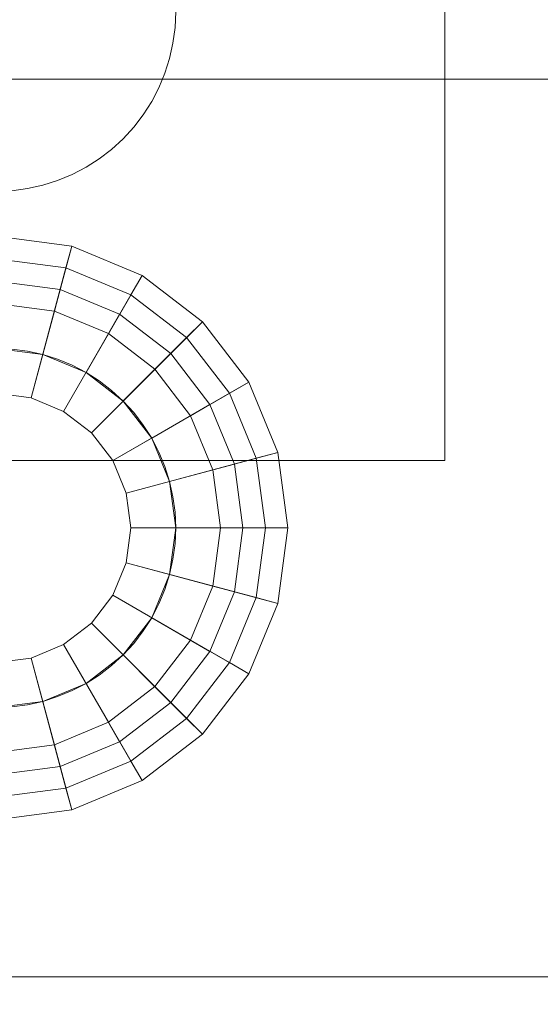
# Model space of a CAD drawing. Header units: inches. Extents: x -412 to -304, y -62 to 18.
# Tile 446 of 656: x -359.765 to -359.308, y -12.22 to -11.357. Entities that reach past the tile are written whole.
import ezdxf

# ---------------------------------------------------------------- set-up
doc = ezdxf.new("R2010")
doc.units = ezdxf.units.IN
doc.header["$LTSCALE"] = 32
doc.header["$MEASUREMENT"] = 0
doc.linetypes.add('Dash Style-1', pattern=[0.083328, 0.041656, -0.041672])
for name, color, linetype, lineweight in [('Black', 7, 'Continuous', 18), ('DashLineFill', 7, 'Dash Style-1', 13), ('Drawing', 7, 'Continuous', 18), ('Metal_HtAdjMech', 7, 'Continuous', 18), ('None', 7, 'Continuous', 18), ('SolidLine', 7, 'Continuous', 15), ('Wood_1-H', 7, 'Continuous', 13)]:
    doc.layers.add(name, color=color, linetype=linetype, lineweight=lineweight)

# ---------------------------------------------------------------- blocks, each defined once
blk = doc.blocks.new('Group-20')
at = {"layer": 'Black'}
for points in [[(-34.54794, 16.53613, 28.9791), (34.54794, 16.53613, 28.9791), (34.54794, -16.53613, 28.9791), (-34.54794, -16.53613, 28.9791)], [(-34.54794, 16.53613, 27.70079), (34.54794, 16.53613, 27.70079), (34.54794, -16.53613, 27.70079), (-34.54794, -16.53613, 27.70079)]]:
    blk.add_3dface(points, dxfattribs=at)
at = {"layer": 'Wood_1-H'}
for points in [[(-35.96494, 17.95313, 28.99879), (35.96494, 17.95313, 28.99879), (35.96494, -17.95313, 28.99879), (-35.96494, -17.95313, 28.99879)], [(-35.96494, 17.95313, 28.9791), (35.96494, 17.95313, 28.9791), (35.96494, -17.95313, 28.9791), (-35.96494, -17.95313, 28.9791)]]:
    blk.add_3dface(points, dxfattribs=at)
blk = doc.blocks.new('MpHtAdjTrough-1095 (3D)')
at = {"layer": 'Black'}
for points in [[(-17.3622, -4.05467, -1.5537), (17.3622, -4.05467, -1.5537), (17.3622, 2.5995, -3.97562), (-17.3622, 2.5995, -3.97562)], [(-17.3622, 2.59168, -4.03646), (17.3622, 2.59168, -4.03646), (17.3622, -4.07513, -1.60994), (-17.3622, -4.07513, -1.60994)]]:
    blk.add_3dface(points, dxfattribs=at)
blk = doc.blocks.new('TEK04-FrameA (3D)')
at = {"layer": 'Black'}
for points in [[(9.31102, 1.14173, 11.61417), (9.24479, 1.13301, 11.61417), (9.27026, 1.03794, 11.61417), (9.31102, 1.04331, 11.61417)], [(9.31102, 1.14173, 11.67323), (9.24479, 1.13301, 11.67323), (9.24479, 1.13301, 11.61417), (9.31102, 1.14173, 11.61417)], [(9.31102, 1.12205, 11.69291), (9.24989, 1.114, 11.69291), (9.24479, 1.13301, 11.67323), (9.31102, 1.14173, 11.67323)], [(9.37726, 1.13301, 11.61417), (9.31102, 1.14173, 11.61417), (9.31102, 1.04331, 11.61417), (9.35178, 1.03794, 11.61417)], [(9.37726, 1.13301, 11.67323), (9.31102, 1.14173, 11.67323), (9.31102, 1.14173, 11.61417), (9.37726, 1.13301, 11.61417)], [(9.37216, 1.114, 11.69291), (9.31102, 1.12205, 11.69291), (9.31102, 1.14173, 11.67323), (9.37726, 1.13301, 11.67323)], [(9.24479, 1.13301, 11.61417), (9.18307, 1.10745, 11.61417), (9.23228, 1.02221, 11.61417), (9.27026, 1.03794, 11.61417)], [(9.24479, 1.13301, 11.67323), (9.18307, 1.10745, 11.67323), (9.18307, 1.10745, 11.61417), (9.24479, 1.13301, 11.61417)], [(9.24989, 1.114, 11.69291), (9.19291, 1.0904, 11.69291), (9.18307, 1.10745, 11.67323), (9.24479, 1.13301, 11.67323)], [(9.43898, 1.10745, 11.61417), (9.37726, 1.13301, 11.61417), (9.35178, 1.03794, 11.61417), (9.38976, 1.02221, 11.61417)], [(9.42913, 1.0904, 11.69291), (9.37216, 1.114, 11.69291), (9.37726, 1.13301, 11.67323), (9.43898, 1.10745, 11.67323)], [(9.43898, 1.10745, 11.67323), (9.37726, 1.13301, 11.67323), (9.37726, 1.13301, 11.61417), (9.43898, 1.10745, 11.61417)], [(9.31102, 1.00394, 11.69291), (9.28045, 0.99991, 11.69291), (9.24989, 1.114, 11.69291), (9.31102, 1.12205, 11.69291)], [(9.34159, 0.99991, 11.69291), (9.31102, 1.00394, 11.69291), (9.31102, 1.12205, 11.69291), (9.37216, 1.114, 11.69291)], [(9.18307, 1.10745, 11.61417), (9.13007, 1.06678, 11.61417), (9.19967, 0.99718, 11.61417), (9.23228, 1.02221, 11.61417)], [(9.18307, 1.10745, 11.67323), (9.13007, 1.06678, 11.67323), (9.13007, 1.06678, 11.61417), (9.18307, 1.10745, 11.61417)], [(9.19291, 1.0904, 11.69291), (9.14399, 1.05286, 11.69291), (9.13007, 1.06678, 11.67323), (9.18307, 1.10745, 11.67323)], [(9.28045, 0.99991, 11.69291), (9.25197, 0.98811, 11.69291), (9.19291, 1.0904, 11.69291), (9.24989, 1.114, 11.69291)], [(9.37008, 0.98811, 11.69291), (9.34159, 0.99991, 11.69291), (9.37216, 1.114, 11.69291), (9.42913, 1.0904, 11.69291)], [(9.49198, 1.06678, 11.61417), (9.43898, 1.10745, 11.61417), (9.38976, 1.02221, 11.61417), (9.42238, 0.99718, 11.61417)], [(9.47806, 1.05286, 11.69291), (9.42913, 1.0904, 11.69291), (9.43898, 1.10745, 11.67323), (9.49198, 1.06678, 11.67323)], [(9.49198, 1.06678, 11.67323), (9.43898, 1.10745, 11.67323), (9.43898, 1.10745, 11.61417), (9.49198, 1.06678, 11.61417)], [(9.31102, 1.10236, 11.47638), (9.25498, 1.09498, 11.47638), (9.26007, 1.07597, 11.45669), (9.31102, 1.08268, 11.45669)], [(9.31102, 1.10236, 11.53543), (9.25498, 1.09498, 11.53543), (9.25498, 1.09498, 11.47638), (9.31102, 1.10236, 11.47638)], [(9.31102, 1.04331, 11.53543), (9.27026, 1.03794, 11.53543), (9.25498, 1.09498, 11.53543), (9.31102, 1.10236, 11.53543)], [(9.36707, 1.09498, 11.47638), (9.31102, 1.10236, 11.47638), (9.31102, 1.08268, 11.45669), (9.36197, 1.07597, 11.45669)], [(9.36707, 1.09498, 11.53543), (9.31102, 1.10236, 11.53543), (9.31102, 1.10236, 11.47638), (9.36707, 1.09498, 11.47638)], [(9.35178, 1.03794, 11.53543), (9.31102, 1.04331, 11.53543), (9.31102, 1.10236, 11.53543), (9.36707, 1.09498, 11.53543)], [(9.25197, 0.98811, 11.69291), (9.22751, 0.96934, 11.69291), (9.14399, 1.05286, 11.69291), (9.19291, 1.0904, 11.69291)], [(9.25498, 1.09498, 11.47638), (9.20276, 1.07335, 11.47638), (9.2126, 1.0563, 11.45669), (9.26007, 1.07597, 11.45669)], [(9.25498, 1.09498, 11.53543), (9.20276, 1.07335, 11.53543), (9.20276, 1.07335, 11.47638), (9.25498, 1.09498, 11.47638)], [(9.27026, 1.03794, 11.53543), (9.23228, 1.02221, 11.53543), (9.20276, 1.07335, 11.53543), (9.25498, 1.09498, 11.53543)], [(9.38976, 1.02221, 11.53543), (9.35178, 1.03794, 11.53543), (9.36707, 1.09498, 11.53543), (9.41929, 1.07335, 11.53543)], [(9.41929, 1.07335, 11.47638), (9.36707, 1.09498, 11.47638), (9.36197, 1.07597, 11.45669), (9.40945, 1.0563, 11.45669)], [(9.41929, 1.07335, 11.53543), (9.36707, 1.09498, 11.53543), (9.36707, 1.09498, 11.47638), (9.41929, 1.07335, 11.47638)], [(9.39454, 0.96934, 11.69291), (9.37008, 0.98811, 11.69291), (9.42913, 1.0904, 11.69291), (9.47806, 1.05286, 11.69291)], [(9.31102, 1.08268, 11.45669), (9.26007, 1.07597, 11.45669), (9.28045, 0.99991, 11.45669), (9.31102, 1.00394, 11.45669)], [(9.36197, 1.07597, 11.45669), (9.31102, 1.08268, 11.45669), (9.31102, 1.00394, 11.45669), (9.34159, 0.99991, 11.45669)], [(9.20276, 1.07335, 11.47638), (9.15791, 1.03894, 11.47638), (9.17183, 1.02502, 11.45669), (9.2126, 1.0563, 11.45669)], [(9.20276, 1.07335, 11.53543), (9.15791, 1.03894, 11.53543), (9.15791, 1.03894, 11.47638), (9.20276, 1.07335, 11.47638)], [(9.23228, 1.02221, 11.53543), (9.19967, 0.99718, 11.53543), (9.15791, 1.03894, 11.53543), (9.20276, 1.07335, 11.53543)], [(9.26007, 1.07597, 11.45669), (9.2126, 1.0563, 11.45669), (9.25197, 0.98811, 11.45669), (9.28045, 0.99991, 11.45669)], [(9.40945, 1.0563, 11.45669), (9.36197, 1.07597, 11.45669), (9.34159, 0.99991, 11.45669), (9.37008, 0.98811, 11.45669)], [(9.42238, 0.99718, 11.53543), (9.38976, 1.02221, 11.53543), (9.41929, 1.07335, 11.53543), (9.46414, 1.03894, 11.53543)], [(9.46414, 1.03894, 11.47638), (9.41929, 1.07335, 11.47638), (9.40945, 1.0563, 11.45669), (9.45022, 1.02502, 11.45669)], [(9.46414, 1.03894, 11.53543), (9.41929, 1.07335, 11.53543), (9.41929, 1.07335, 11.47638), (9.46414, 1.03894, 11.47638)], [(9.13007, 1.06678, 11.61417), (9.0894, 1.01378, 11.61417), (9.17464, 0.96457, 11.61417), (9.19967, 0.99718, 11.61417)], [(9.13007, 1.06678, 11.67323), (9.0894, 1.01378, 11.67323), (9.0894, 1.01378, 11.61417), (9.13007, 1.06678, 11.61417)], [(9.14399, 1.05286, 11.69291), (9.10645, 1.00394, 11.69291), (9.0894, 1.01378, 11.67323), (9.13007, 1.06678, 11.67323)], [(9.53264, 1.01378, 11.61417), (9.49198, 1.06678, 11.61417), (9.42238, 0.99718, 11.61417), (9.44741, 0.96457, 11.61417)], [(9.5156, 1.00394, 11.69291), (9.47806, 1.05286, 11.69291), (9.49198, 1.06678, 11.67323), (9.53264, 1.01378, 11.67323)], [(9.53264, 1.01378, 11.67323), (9.49198, 1.06678, 11.67323), (9.49198, 1.06678, 11.61417), (9.53264, 1.01378, 11.61417)], [(9.2126, 1.0563, 11.45669), (9.17183, 1.02502, 11.45669), (9.22751, 0.96934, 11.45669), (9.25197, 0.98811, 11.45669)], [(9.45022, 1.02502, 11.45669), (9.40945, 1.0563, 11.45669), (9.37008, 0.98811, 11.45669), (9.39454, 0.96934, 11.45669)], [(9.22751, 0.96934, 11.69291), (9.20874, 0.94488, 11.69291), (9.10645, 1.00394, 11.69291), (9.14399, 1.05286, 11.69291)], [(9.41331, 0.94488, 11.69291), (9.39454, 0.96934, 11.69291), (9.47806, 1.05286, 11.69291), (9.5156, 1.00394, 11.69291)], [(9.15791, 1.03894, 11.47638), (9.1235, 0.99409, 11.47638), (9.14055, 0.98425, 11.45669), (9.17183, 1.02502, 11.45669)], [(9.15791, 1.03894, 11.53543), (9.1235, 0.99409, 11.53543), (9.1235, 0.99409, 11.47638), (9.15791, 1.03894, 11.47638)], [(9.19967, 0.99718, 11.53543), (9.17464, 0.96457, 11.53543), (9.1235, 0.99409, 11.53543), (9.15791, 1.03894, 11.53543)], [(9.27026, 1.03794, 11.61417), (9.23228, 1.02221, 11.61417), (9.23228, 1.02221, 11.53543), (9.27026, 1.03794, 11.53543)], [(9.31102, 1.04331, 11.61417), (9.27026, 1.03794, 11.61417), (9.27026, 1.03794, 11.53543), (9.31102, 1.04331, 11.53543)], [(9.35178, 1.03794, 11.61417), (9.31102, 1.04331, 11.61417), (9.31102, 1.04331, 11.53543), (9.35178, 1.03794, 11.53543)], [(9.38976, 1.02221, 11.61417), (9.35178, 1.03794, 11.61417), (9.35178, 1.03794, 11.53543), (9.38976, 1.02221, 11.53543)], [(9.44741, 0.96457, 11.53543), (9.42238, 0.99718, 11.53543), (9.46414, 1.03894, 11.53543), (9.49855, 0.99409, 11.53543)], [(9.49855, 0.99409, 11.47638), (9.46414, 1.03894, 11.47638), (9.45022, 1.02502, 11.45669), (9.4815, 0.98425, 11.45669)], [(9.49855, 0.99409, 11.53543), (9.46414, 1.03894, 11.53543), (9.46414, 1.03894, 11.47638), (9.49855, 0.99409, 11.47638)], [(9.17183, 1.02502, 11.45669), (9.14055, 0.98425, 11.45669), (9.20874, 0.94488, 11.45669), (9.22751, 0.96934, 11.45669)], [(9.23228, 1.02221, 11.61417), (9.19967, 0.99718, 11.61417), (9.19967, 0.99718, 11.53543), (9.23228, 1.02221, 11.53543)], [(9.42238, 0.99718, 11.61417), (9.38976, 1.02221, 11.61417), (9.38976, 1.02221, 11.53543), (9.42238, 0.99718, 11.53543)], [(9.4815, 0.98425, 11.45669), (9.45022, 1.02502, 11.45669), (9.39454, 0.96934, 11.45669), (9.41331, 0.94488, 11.45669)], [(9.0894, 1.01378, 11.61417), (9.06384, 0.95206, 11.61417), (9.15891, 0.92659, 11.61417), (9.17464, 0.96457, 11.61417)], [(9.0894, 1.01378, 11.67323), (9.06384, 0.95206, 11.67323), (9.06384, 0.95206, 11.61417), (9.0894, 1.01378, 11.61417)], [(9.10645, 1.00394, 11.69291), (9.08285, 0.94697, 11.69291), (9.06384, 0.95206, 11.67323), (9.0894, 1.01378, 11.67323)], [(9.55821, 0.95206, 11.61417), (9.53264, 1.01378, 11.61417), (9.44741, 0.96457, 11.61417), (9.46314, 0.92659, 11.61417)], [(9.5392, 0.94697, 11.69291), (9.5156, 1.00394, 11.69291), (9.53264, 1.01378, 11.67323), (9.55821, 0.95206, 11.67323)], [(9.55821, 0.95206, 11.67323), (9.53264, 1.01378, 11.67323), (9.53264, 1.01378, 11.61417), (9.55821, 0.95206, 11.61417)], [(9.20874, 0.94488, 11.69291), (9.19694, 0.9164, 11.69291), (9.08285, 0.94697, 11.69291), (9.10645, 1.00394, 11.69291)], [(9.31102, 1.00394, 11.45669), (9.28045, 0.99991, 11.45669), (9.28045, 0.99991, 11.69291), (9.31102, 1.00394, 11.69291)], [(9.34159, 0.99991, 11.45669), (9.31102, 1.00394, 11.45669), (9.31102, 1.00394, 11.69291), (9.34159, 0.99991, 11.69291)], [(9.42511, 0.9164, 11.69291), (9.41331, 0.94488, 11.69291), (9.5156, 1.00394, 11.69291), (9.5392, 0.94697, 11.69291)], [(9.1235, 0.99409, 11.47638), (9.10187, 0.94187, 11.47638), (9.12088, 0.93678, 11.45669), (9.14055, 0.98425, 11.45669)], [(9.1235, 0.99409, 11.53543), (9.10187, 0.94187, 11.53543), (9.10187, 0.94187, 11.47638), (9.1235, 0.99409, 11.47638)], [(9.17464, 0.96457, 11.53543), (9.15891, 0.92659, 11.53543), (9.10187, 0.94187, 11.53543), (9.1235, 0.99409, 11.53543)], [(9.19967, 0.99718, 11.61417), (9.17464, 0.96457, 11.61417), (9.17464, 0.96457, 11.53543), (9.19967, 0.99718, 11.53543)], [(9.28045, 0.99991, 11.45669), (9.25197, 0.98811, 11.45669), (9.25197, 0.98811, 11.69291), (9.28045, 0.99991, 11.69291)], [(9.37008, 0.98811, 11.45669), (9.34159, 0.99991, 11.45669), (9.34159, 0.99991, 11.69291), (9.37008, 0.98811, 11.69291)], [(9.44741, 0.96457, 11.61417), (9.42238, 0.99718, 11.61417), (9.42238, 0.99718, 11.53543), (9.44741, 0.96457, 11.53543)], [(9.46314, 0.92659, 11.53543), (9.44741, 0.96457, 11.53543), (9.49855, 0.99409, 11.53543), (9.52018, 0.94187, 11.53543)], [(9.52018, 0.94187, 11.47638), (9.49855, 0.99409, 11.47638), (9.4815, 0.98425, 11.45669), (9.50117, 0.93678, 11.45669)], [(9.52018, 0.94187, 11.53543), (9.49855, 0.99409, 11.53543), (9.49855, 0.99409, 11.47638), (9.52018, 0.94187, 11.47638)], [(9.25197, 0.98811, 11.45669), (9.22751, 0.96934, 11.45669), (9.22751, 0.96934, 11.69291), (9.25197, 0.98811, 11.69291)], [(9.39454, 0.96934, 11.45669), (9.37008, 0.98811, 11.45669), (9.37008, 0.98811, 11.69291), (9.39454, 0.96934, 11.69291)], [(9.14055, 0.98425, 11.45669), (9.12088, 0.93678, 11.45669), (9.19694, 0.9164, 11.45669), (9.20874, 0.94488, 11.45669)], [(9.50117, 0.93678, 11.45669), (9.4815, 0.98425, 11.45669), (9.41331, 0.94488, 11.45669), (9.42511, 0.9164, 11.45669)], [(9.22751, 0.96934, 11.45669), (9.20874, 0.94488, 11.45669), (9.20874, 0.94488, 11.69291), (9.22751, 0.96934, 11.69291)], [(9.41331, 0.94488, 11.45669), (9.39454, 0.96934, 11.45669), (9.39454, 0.96934, 11.69291), (9.41331, 0.94488, 11.69291)], [(9.17464, 0.96457, 11.61417), (9.15891, 0.92659, 11.61417), (9.15891, 0.92659, 11.53543), (9.17464, 0.96457, 11.53543)], [(9.46314, 0.92659, 11.61417), (9.44741, 0.96457, 11.61417), (9.44741, 0.96457, 11.53543), (9.46314, 0.92659, 11.53543)], [(9.06384, 0.95206, 11.61417), (9.05512, 0.88583, 11.61417), (9.15354, 0.88583, 11.61417), (9.15891, 0.92659, 11.61417)], [(9.06384, 0.95206, 11.67323), (9.05512, 0.88583, 11.67323), (9.05512, 0.88583, 11.61417), (9.06384, 0.95206, 11.61417)], [(9.08285, 0.94697, 11.69291), (9.0748, 0.88583, 11.69291), (9.05512, 0.88583, 11.67323), (9.06384, 0.95206, 11.67323)], [(9.56693, 0.88583, 11.61417), (9.55821, 0.95206, 11.61417), (9.46314, 0.92659, 11.61417), (9.4685, 0.88583, 11.61417)], [(9.54724, 0.88583, 11.69291), (9.5392, 0.94697, 11.69291), (9.55821, 0.95206, 11.67323), (9.56693, 0.88583, 11.67323)], [(9.56693, 0.88583, 11.67323), (9.55821, 0.95206, 11.67323), (9.55821, 0.95206, 11.61417), (9.56693, 0.88583, 11.61417)], [(9.19694, 0.9164, 11.69291), (9.19291, 0.88583, 11.69291), (9.0748, 0.88583, 11.69291), (9.08285, 0.94697, 11.69291)], [(9.10187, 0.94187, 11.47638), (9.09449, 0.88583, 11.47638), (9.11417, 0.88583, 11.45669), (9.12088, 0.93678, 11.45669)], [(9.10187, 0.94187, 11.53543), (9.09449, 0.88583, 11.53543), (9.09449, 0.88583, 11.47638), (9.10187, 0.94187, 11.47638)], [(9.15891, 0.92659, 11.53543), (9.15354, 0.88583, 11.53543), (9.09449, 0.88583, 11.53543), (9.10187, 0.94187, 11.53543)], [(9.20874, 0.94488, 11.45669), (9.19694, 0.9164, 11.45669), (9.19694, 0.9164, 11.69291), (9.20874, 0.94488, 11.69291)], [(9.42511, 0.9164, 11.45669), (9.41331, 0.94488, 11.45669), (9.41331, 0.94488, 11.69291), (9.42511, 0.9164, 11.69291)], [(9.42913, 0.88583, 11.69291), (9.42511, 0.9164, 11.69291), (9.5392, 0.94697, 11.69291), (9.54724, 0.88583, 11.69291)], [(9.4685, 0.88583, 11.53543), (9.46314, 0.92659, 11.53543), (9.52018, 0.94187, 11.53543), (9.52756, 0.88583, 11.53543)], [(9.52756, 0.88583, 11.47638), (9.52018, 0.94187, 11.47638), (9.50117, 0.93678, 11.45669), (9.50787, 0.88583, 11.45669)], [(9.52756, 0.88583, 11.53543), (9.52018, 0.94187, 11.53543), (9.52018, 0.94187, 11.47638), (9.52756, 0.88583, 11.47638)], [(9.12088, 0.93678, 11.45669), (9.11417, 0.88583, 11.45669), (9.19291, 0.88583, 11.45669), (9.19694, 0.9164, 11.45669)], [(9.50787, 0.88583, 11.45669), (9.50117, 0.93678, 11.45669), (9.42511, 0.9164, 11.45669), (9.42913, 0.88583, 11.45669)], [(9.15891, 0.92659, 11.61417), (9.15354, 0.88583, 11.61417), (9.15354, 0.88583, 11.53543), (9.15891, 0.92659, 11.53543)], [(9.4685, 0.88583, 11.61417), (9.46314, 0.92659, 11.61417), (9.46314, 0.92659, 11.53543), (9.4685, 0.88583, 11.53543)], [(9.19694, 0.9164, 11.45669), (9.19291, 0.88583, 11.45669), (9.19291, 0.88583, 11.69291), (9.19694, 0.9164, 11.69291)], [(9.42913, 0.88583, 11.45669), (9.42511, 0.9164, 11.45669), (9.42511, 0.9164, 11.69291), (9.42913, 0.88583, 11.69291)]]:
    blk.add_3dface(points, dxfattribs=at)
at = {"layer": 'Metal_HtAdjMech'}
for points, invisible_edges in [([(8.91732, 2.26378, 11.61417), (9.15891, 0.92659, 11.61417), (9.23966, 1.81712, 11.61417), (9.23703, 1.82346, 11.61417)], 11), ([(8.91732, 2.26378, 11.61417), (8.91732, 0.37402, 11.61417), (9.15414, 0.89955, 11.61417), (9.15594, 0.91317, 11.61417)], 10), ([(9.15594, 0.91317, 11.61417), (9.15891, 0.92659, 11.61417), (8.91732, 2.26378, 11.61417)], 10), ([(9.23497, 1.83001, 11.53543), (9.23703, 1.82346, 11.53543), (9.15891, 0.92659, 11.53543), (8.91732, 2.26378, 11.53543)], 14), ([(8.91732, 0.57085, 11.53543), (8.91732, 2.26378, 11.53543), (9.15891, 0.92659, 11.53543), (9.15594, 0.91317, 11.53543)], 10), ([(8.91732, 2.26378, 11.61417), (8.91732, 0.39453, 11.61238), (8.91732, 0.38431, 11.61372)], 9), ([(8.91732, 2.26378, 11.61417), (8.91732, 2.26378, 11.53543), (8.91732, 0.57085, 11.53543), (8.91732, 0.42393, 11.60311)], 12), ([(8.91732, 2.26378, 11.61417), (8.91732, 0.40458, 11.61015), (8.91732, 0.39453, 11.61238)], 9), ([(8.91732, 0.38431, 11.61372), (8.91732, 0.37402, 11.61417), (8.91732, 2.26378, 11.61417)], 8), ([(8.91732, 0.42393, 11.60311), (8.91732, 0.41441, 11.60705), (8.91732, 2.26378, 11.61417)], 10), ([(8.91732, 0.41441, 11.60705), (8.91732, 0.40458, 11.61015), (8.91732, 2.26378, 11.61417)], 10), ([(9.38976, 1.85039, 11.61417), (9.36489, 1.03381, 11.61417), (9.37758, 1.02855, 11.61417), (9.70472, 2.26378, 11.61417)], 13), ([(9.70472, 2.26378, 11.61417), (9.37758, 1.02855, 11.61417), (9.38976, 1.02221, 11.61417)], 9), ([(9.70472, 2.26378, 11.53543), (9.70472, 0.57085, 11.53543), (9.38239, 1.81712, 11.53543), (9.38502, 1.82346, 11.53543)], 10), ([(9.38976, 1.02221, 11.61417), (9.40135, 1.01483, 11.61417), (9.70472, 2.26378, 11.61417)], 10), ([(9.70472, 2.26378, 11.61417), (9.40135, 1.01483, 11.61417), (9.41225, 1.00646, 11.61417)], 9), ([(9.41225, 1.00646, 11.61417), (9.42238, 0.99718, 11.61417), (9.70472, 2.26378, 11.61417)], 10), ([(9.42238, 0.99718, 11.61417), (9.43166, 0.98705, 11.61417), (9.70472, 2.26378, 11.61417)], 10), ([(9.70472, 2.26378, 11.61417), (9.43166, 0.98705, 11.61417), (9.44002, 0.97615, 11.61417)], 9), ([(9.44002, 0.97615, 11.61417), (9.44741, 0.96457, 11.61417), (9.70472, 2.26378, 11.61417)], 10), ([(9.44741, 0.96457, 11.61417), (9.45375, 0.95238, 11.61417), (9.70472, 2.26378, 11.61417)], 10), ([(9.70472, 2.26378, 11.61417), (9.45375, 0.95238, 11.61417), (9.45901, 0.93969, 11.61417)], 9), ([(9.70472, 2.26378, 11.61417), (9.45901, 0.93969, 11.61417), (9.46314, 0.92659, 11.61417)], 9), ([(9.46314, 0.92659, 11.61417), (9.46611, 0.91317, 11.61417), (9.70472, 2.26378, 11.61417)], 10), ([(9.46611, 0.91317, 11.61417), (9.4679, 0.89955, 11.61417), (9.70472, 0.37402, 11.61417), (9.70472, 2.26378, 11.61417)], 10), ([(9.70472, 2.26378, 11.53543), (9.70472, 0.41441, 11.60705), (9.70472, 0.42393, 11.60311)], 9), ([(9.70472, 2.26378, 11.53543), (9.70472, 2.26378, 11.61417), (9.70472, 0.37402, 11.61417), (9.70472, 0.38431, 11.61372)], 8), ([(9.70472, 0.38431, 11.61372), (9.70472, 0.39453, 11.61238), (9.70472, 2.26378, 11.53543)], 10), ([(9.70472, 2.26378, 11.53543), (9.70472, 0.40458, 11.61015), (9.70472, 0.41441, 11.60705)], 9), ([(9.70472, 0.42393, 11.60311), (9.70472, 0.57085, 11.53543), (9.70472, 2.26378, 11.53543)], 9), ([(9.70472, 0.39453, 11.61238), (9.70472, 0.40458, 11.61015), (9.70472, 2.26378, 11.53543)], 10), ([(9.36489, 1.03381, 11.61417), (9.38976, 1.85039, 11.61417), (9.38946, 1.84353, 11.61417)], 9), ([(9.2973, 1.04271, 11.61417), (9.38946, 1.84353, 11.61417), (9.38857, 1.83672, 11.61417)], 9), ([(9.38946, 1.84353, 11.61417), (9.2973, 1.04271, 11.61417), (9.31102, 1.04331, 11.61417)], 9), ([(9.38946, 1.84353, 11.61417), (9.31102, 1.04331, 11.61417), (9.32475, 1.04271, 11.61417)], 9), ([(9.38946, 1.84353, 11.61417), (9.32475, 1.04271, 11.61417), (9.33837, 1.04091, 11.61417)], 9), ([(9.33837, 1.04091, 11.61417), (9.35178, 1.03794, 11.61417), (9.38946, 1.84353, 11.61417)], 10), ([(9.38946, 1.84353, 11.61417), (9.35178, 1.03794, 11.61417), (9.36489, 1.03381, 11.61417)], 9), ([(9.2973, 1.04271, 11.61417), (9.38857, 1.83672, 11.61417), (9.38708, 1.83001, 11.61417)], 9), ([(9.23703, 1.82346, 11.53543), (9.23966, 1.81712, 11.53543), (9.15891, 0.92659, 11.53543)], 10), ([(9.38708, 1.83001, 11.61417), (9.38502, 1.82346, 11.61417), (9.2973, 1.04271, 11.61417)], 10), ([(9.38502, 1.82346, 11.61417), (9.38239, 1.81712, 11.61417), (9.2973, 1.04271, 11.61417)], 10), ([(9.24283, 1.81102, 11.61417), (9.23966, 1.81712, 11.61417), (9.15891, 0.92659, 11.61417)], 10), ([(9.15891, 0.92659, 11.53543), (9.23966, 1.81712, 11.53543), (9.24283, 1.81102, 11.53543)], 9), ([(9.2973, 1.04271, 11.61417), (9.38239, 1.81712, 11.61417), (9.37921, 1.81102, 11.61417)], 9), ([(9.37921, 1.81102, 11.53543), (9.38239, 1.81712, 11.53543), (9.45375, 0.95238, 11.53543)], 10), ([(9.46314, 0.92659, 11.53543), (9.45901, 0.93969, 11.53543), (9.38239, 1.81712, 11.53543), (9.70472, 0.57085, 11.53543)], 14), ([(9.45901, 0.93969, 11.53543), (9.45375, 0.95238, 11.53543), (9.38239, 1.81712, 11.53543)], 10), ([(9.15891, 0.92659, 11.61417), (9.24652, 1.80523, 11.61417), (9.24283, 1.81102, 11.61417)], 9), ([(9.24283, 1.81102, 11.53543), (9.24652, 1.80523, 11.53543), (9.15891, 0.92659, 11.53543)], 10), ([(9.37921, 1.81102, 11.61417), (9.37552, 1.80523, 11.61417), (9.2973, 1.04271, 11.61417)], 10), ([(9.45375, 0.95238, 11.53543), (9.37552, 1.80523, 11.53543), (9.37921, 1.81102, 11.53543)], 9), ([(9.24652, 1.80523, 11.61417), (9.15891, 0.92659, 11.61417), (9.16304, 0.93969, 11.61417)], 9), ([(9.16304, 0.93969, 11.53543), (9.15891, 0.92659, 11.53543), (9.24652, 1.80523, 11.53543)], 10), ([(9.16304, 0.93969, 11.61417), (9.1683, 0.95238, 11.61417), (9.24652, 1.80523, 11.61417)], 10), ([(9.24652, 1.80523, 11.53543), (9.1683, 0.95238, 11.53543), (9.16304, 0.93969, 11.53543)], 9), ([(9.24652, 1.80523, 11.61417), (9.1683, 0.95238, 11.61417), (9.17464, 0.96457, 11.61417)], 9), ([(9.17464, 0.96457, 11.53543), (9.1683, 0.95238, 11.53543), (9.24652, 1.80523, 11.53543)], 10), ([(9.24652, 1.80523, 11.61417), (9.17464, 0.96457, 11.61417), (9.18202, 0.97615, 11.61417)], 9), ([(9.18202, 0.97615, 11.53543), (9.17464, 0.96457, 11.53543), (9.24652, 1.80523, 11.53543)], 10), ([(9.18202, 0.97615, 11.61417), (9.19039, 0.98705, 11.61417), (9.24652, 1.80523, 11.61417)], 10), ([(9.24652, 1.80523, 11.53543), (9.19039, 0.98705, 11.53543), (9.18202, 0.97615, 11.53543)], 9), ([(9.25071, 1.79978, 11.61417), (9.24652, 1.80523, 11.61417), (9.19039, 0.98705, 11.61417)], 10), ([(9.19039, 0.98705, 11.53543), (9.24652, 1.80523, 11.53543), (9.25071, 1.79978, 11.53543)], 9), ([(9.19039, 0.98705, 11.61417), (9.25535, 1.79472, 11.61417), (9.25071, 1.79978, 11.61417)], 9), ([(9.25071, 1.79978, 11.53543), (9.25535, 1.79472, 11.53543), (9.19039, 0.98705, 11.53543)], 10), ([(9.2973, 1.04271, 11.61417), (9.37552, 1.80523, 11.61417), (9.37134, 1.79978, 11.61417)], 9), ([(9.37134, 1.79978, 11.61417), (9.3667, 1.79472, 11.61417), (9.2973, 1.04271, 11.61417)], 10), ([(9.45375, 0.95238, 11.53543), (9.3667, 1.79472, 11.53543), (9.37134, 1.79978, 11.53543)], 9), ([(9.37134, 1.79978, 11.53543), (9.37552, 1.80523, 11.53543), (9.45375, 0.95238, 11.53543)], 10), ([(9.25535, 1.79472, 11.61417), (9.19039, 0.98705, 11.61417), (9.19967, 0.99718, 11.61417)], 9), ([(9.19967, 0.99718, 11.53543), (9.19039, 0.98705, 11.53543), (9.25535, 1.79472, 11.53543)], 10), ([(9.19967, 0.99718, 11.61417), (9.2098, 1.00646, 11.61417), (9.25535, 1.79472, 11.61417)], 10), ([(9.25535, 1.79472, 11.53543), (9.2098, 1.00646, 11.53543), (9.19967, 0.99718, 11.53543)], 9), ([(9.25535, 1.79472, 11.61417), (9.2098, 1.00646, 11.61417), (9.2207, 1.01483, 11.61417)], 9), ([(9.2207, 1.01483, 11.53543), (9.2098, 1.00646, 11.53543), (9.25535, 1.79472, 11.53543)], 10), ([(9.2207, 1.01483, 11.61417), (9.23228, 1.02221, 11.61417), (9.25535, 1.79472, 11.61417)], 10), ([(9.25535, 1.79472, 11.53543), (9.23228, 1.02221, 11.53543), (9.2207, 1.01483, 11.53543)], 9), ([(9.26041, 1.79008, 11.61417), (9.25535, 1.79472, 11.61417), (9.23228, 1.02221, 11.61417)], 10), ([(9.23228, 1.02221, 11.53543), (9.25535, 1.79472, 11.53543), (9.26041, 1.79008, 11.53543)], 9), ([(9.26586, 1.78589, 11.61417), (9.26041, 1.79008, 11.61417), (9.23228, 1.02221, 11.61417)], 10), ([(9.23228, 1.02221, 11.53543), (9.26041, 1.79008, 11.53543), (9.26586, 1.78589, 11.53543)], 9), ([(9.2973, 1.04271, 11.61417), (9.3667, 1.79472, 11.61417), (9.36164, 1.79008, 11.61417)], 9), ([(9.2973, 1.04271, 11.61417), (9.36164, 1.79008, 11.61417), (9.35619, 1.78589, 11.61417)], 9), ([(9.35619, 1.78589, 11.53543), (9.36164, 1.79008, 11.53543), (9.40135, 1.01483, 11.53543)], 10), ([(9.36164, 1.79008, 11.53543), (9.3667, 1.79472, 11.53543), (9.40135, 1.01483, 11.53543)], 10), ([(9.3667, 1.79472, 11.53543), (9.42238, 0.99718, 11.53543), (9.41225, 1.00646, 11.53543)], 9), ([(9.3667, 1.79472, 11.53543), (9.43166, 0.98705, 11.53543), (9.42238, 0.99718, 11.53543)], 9), ([(9.3667, 1.79472, 11.53543), (9.44741, 0.96457, 11.53543), (9.44002, 0.97615, 11.53543)], 9), ([(9.41225, 1.00646, 11.53543), (9.40135, 1.01483, 11.53543), (9.3667, 1.79472, 11.53543)], 10), ([(9.3667, 1.79472, 11.53543), (9.45375, 0.95238, 11.53543), (9.44741, 0.96457, 11.53543)], 9), ([(9.44002, 0.97615, 11.53543), (9.43166, 0.98705, 11.53543), (9.3667, 1.79472, 11.53543)], 10), ([(9.23228, 1.02221, 11.61417), (9.27165, 1.7822, 11.61417), (9.26586, 1.78589, 11.61417)], 9), ([(9.26586, 1.78589, 11.53543), (9.27165, 1.7822, 11.53543), (9.23228, 1.02221, 11.53543)], 10), ([(9.27775, 1.77903, 11.61417), (9.27165, 1.7822, 11.61417), (9.23228, 1.02221, 11.61417)], 10), ([(9.23228, 1.02221, 11.53543), (9.27165, 1.7822, 11.53543), (9.27775, 1.77903, 11.53543)], 9), ([(9.35619, 1.78589, 11.61417), (9.35039, 1.7822, 11.61417), (9.2973, 1.04271, 11.61417)], 10), ([(9.2973, 1.04271, 11.61417), (9.35039, 1.7822, 11.61417), (9.3443, 1.77903, 11.61417)], 9), ([(9.3443, 1.77903, 11.53543), (9.35039, 1.7822, 11.53543), (9.40135, 1.01483, 11.53543)], 10), ([(9.40135, 1.01483, 11.53543), (9.35039, 1.7822, 11.53543), (9.35619, 1.78589, 11.53543)], 9), ([(9.23228, 1.02221, 11.61417), (9.28409, 1.7764, 11.61417), (9.27775, 1.77903, 11.61417)], 9), ([(9.27775, 1.77903, 11.53543), (9.28409, 1.7764, 11.53543), (9.23228, 1.02221, 11.53543)], 10), ([(9.29064, 1.77434, 11.61417), (9.28409, 1.7764, 11.61417), (9.23228, 1.02221, 11.61417)], 10), ([(9.23228, 1.02221, 11.53543), (9.28409, 1.7764, 11.53543), (9.29064, 1.77434, 11.53543)], 9), ([(9.29735, 1.77285, 11.61417), (9.29064, 1.77434, 11.61417), (9.23228, 1.02221, 11.61417)], 10), ([(9.23228, 1.02221, 11.53543), (9.29064, 1.77434, 11.53543), (9.29735, 1.77285, 11.53543)], 9), ([(9.23228, 1.02221, 11.61417), (9.24447, 1.02855, 11.61417), (9.30416, 1.77195, 11.61417), (9.29735, 1.77285, 11.61417)], 10), ([(9.29735, 1.77285, 11.53543), (9.30416, 1.77195, 11.53543), (9.24447, 1.02855, 11.53543), (9.23228, 1.02221, 11.53543)], 10), ([(9.30416, 1.77195, 11.61417), (9.24447, 1.02855, 11.61417), (9.25716, 1.03381, 11.61417)], 9), ([(9.25716, 1.03381, 11.53543), (9.24447, 1.02855, 11.53543), (9.30416, 1.77195, 11.53543)], 10), ([(9.30416, 1.77195, 11.61417), (9.25716, 1.03381, 11.61417), (9.27026, 1.03794, 11.61417)], 9), ([(9.27026, 1.03794, 11.53543), (9.25716, 1.03381, 11.53543), (9.30416, 1.77195, 11.53543)], 10), ([(9.27026, 1.03794, 11.61417), (9.28368, 1.04091, 11.61417), (9.30416, 1.77195, 11.61417)], 10), ([(9.30416, 1.77195, 11.53543), (9.28368, 1.04091, 11.53543), (9.27026, 1.03794, 11.53543)], 9), ([(9.31102, 1.77165, 11.61417), (9.30416, 1.77195, 11.61417), (9.28368, 1.04091, 11.61417), (9.2973, 1.04271, 11.61417)], 10), ([(9.2973, 1.04271, 11.53543), (9.28368, 1.04091, 11.53543), (9.30416, 1.77195, 11.53543)], 10), ([(9.3443, 1.77903, 11.61417), (9.33795, 1.7764, 11.61417), (9.2973, 1.04271, 11.61417)], 10), ([(9.2973, 1.04271, 11.61417), (9.33795, 1.7764, 11.61417), (9.3314, 1.77434, 11.61417)], 9), ([(9.2973, 1.04271, 11.61417), (9.3314, 1.77434, 11.61417), (9.3247, 1.77285, 11.61417)], 9), ([(9.3247, 1.77285, 11.61417), (9.31789, 1.77195, 11.61417), (9.2973, 1.04271, 11.61417)], 10), ([(9.2973, 1.04271, 11.61417), (9.31789, 1.77195, 11.61417), (9.31102, 1.77165, 11.61417)], 9), ([(9.30416, 1.77195, 11.53543), (9.31102, 1.77165, 11.53543), (9.31102, 1.04331, 11.53543), (9.2973, 1.04271, 11.53543)], 10), ([(9.32475, 1.04271, 11.53543), (9.31102, 1.04331, 11.53543), (9.31102, 1.77165, 11.53543), (9.31789, 1.77195, 11.53543)], 10), ([(9.38976, 1.02221, 11.53543), (9.37758, 1.02855, 11.53543), (9.31789, 1.77195, 11.53543), (9.3247, 1.77285, 11.53543)], 10), ([(9.31789, 1.77195, 11.53543), (9.33837, 1.04091, 11.53543), (9.32475, 1.04271, 11.53543)], 9), ([(9.31789, 1.77195, 11.53543), (9.35178, 1.03794, 11.53543), (9.33837, 1.04091, 11.53543)], 9), ([(9.31789, 1.77195, 11.53543), (9.36489, 1.03381, 11.53543), (9.35178, 1.03794, 11.53543)], 9), ([(9.31789, 1.77195, 11.53543), (9.37758, 1.02855, 11.53543), (9.36489, 1.03381, 11.53543)], 9), ([(9.3247, 1.77285, 11.53543), (9.3314, 1.77434, 11.53543), (9.38976, 1.02221, 11.53543)], 10), ([(9.3314, 1.77434, 11.53543), (9.33795, 1.7764, 11.53543), (9.40135, 1.01483, 11.53543)], 10), ([(9.3314, 1.77434, 11.53543), (9.40135, 1.01483, 11.53543), (9.38976, 1.02221, 11.53543)], 9), ([(9.40135, 1.01483, 11.53543), (9.33795, 1.7764, 11.53543), (9.3443, 1.77903, 11.53543)], 9), ([(8.87199, 1.04271, 10.03937), (8.85827, 1.04331, 10.03937), (8.46457, 1.27953, 10.03937), (9.25197, 1.27953, 10.03937)], 10), ([(9.25197, 1.27953, 10.15748), (8.46457, 1.27953, 10.15748), (8.85827, 1.04331, 10.15748), (8.87199, 1.04271, 10.15748)], 10), ([(9.25197, 1.27953, 10.03937), (8.88561, 1.04091, 10.03937), (8.87199, 1.04271, 10.03937)], 9), ([(9.25197, 1.27953, 10.15748), (8.87199, 1.04271, 10.15748), (8.88561, 1.04091, 10.15748)], 9), ([(9.25197, 1.27953, 10.03937), (8.89903, 1.03794, 10.03937), (8.88561, 1.04091, 10.03937)], 9), ([(8.88561, 1.04091, 10.15748), (8.89903, 1.03794, 10.15748), (9.25197, 1.27953, 10.15748)], 10), ([(9.25197, 1.27953, 10.03937), (8.91213, 1.03381, 10.03937), (8.89903, 1.03794, 10.03937)], 9), ([(8.89903, 1.03794, 10.15748), (8.91213, 1.03381, 10.15748), (9.25197, 1.27953, 10.15748)], 10), ([(8.92482, 1.02855, 10.03937), (8.91213, 1.03381, 10.03937), (9.25197, 1.27953, 10.03937)], 10), ([(9.25197, 1.27953, 10.15748), (8.91213, 1.03381, 10.15748), (8.92482, 1.02855, 10.15748)], 9), ([(8.93701, 1.02221, 10.03937), (8.92482, 1.02855, 10.03937), (9.25197, 1.27953, 10.03937)], 10), ([(9.25197, 1.27953, 10.15748), (8.92482, 1.02855, 10.15748), (8.93701, 1.02221, 10.15748)], 9), ([(9.25197, 1.27953, 10.03937), (8.94859, 1.01483, 10.03937), (8.93701, 1.02221, 10.03937)], 9), ([(8.93701, 1.02221, 10.15748), (8.94859, 1.01483, 10.15748), (9.25197, 1.27953, 10.15748)], 10), ([(8.95949, 1.00646, 10.03937), (8.94859, 1.01483, 10.03937), (9.25197, 1.27953, 10.03937)], 10), ([(9.25197, 1.27953, 10.15748), (8.94859, 1.01483, 10.15748), (8.95949, 1.00646, 10.15748)], 9), ([(9.25197, 1.27953, 10.03937), (8.96962, 0.99718, 10.03937), (8.95949, 1.00646, 10.03937)], 9), ([(8.95949, 1.00646, 10.15748), (8.96962, 0.99718, 10.15748), (9.25197, 1.27953, 10.15748)], 10), ([(9.25197, 1.27953, 10.03937), (8.9789, 0.98705, 10.03937), (8.96962, 0.99718, 10.03937)], 9), ([(8.96962, 0.99718, 10.15748), (8.9789, 0.98705, 10.15748), (9.25197, 1.27953, 10.15748)], 10), ([(8.98727, 0.97615, 10.03937), (8.9789, 0.98705, 10.03937), (9.25197, 1.27953, 10.03937)], 10), ([(9.25197, 1.27953, 10.15748), (8.9789, 0.98705, 10.15748), (8.98727, 0.97615, 10.15748)], 9), ([(9.25197, 1.27953, 10.03937), (8.99465, 0.96457, 10.03937), (8.98727, 0.97615, 10.03937)], 9), ([(8.98727, 0.97615, 10.15748), (8.99465, 0.96457, 10.15748), (9.25197, 1.27953, 10.15748)], 10), ([(9.25197, 1.27953, 10.03937), (9.00099, 0.95238, 10.03937), (8.99465, 0.96457, 10.03937)], 9), ([(8.99465, 0.96457, 10.15748), (9.00099, 0.95238, 10.15748), (9.25197, 1.27953, 10.15748)], 10), ([(9.00625, 0.93969, 10.03937), (9.00099, 0.95238, 10.03937), (9.25197, 1.27953, 10.03937)], 10), ([(9.25197, 1.27953, 10.15748), (9.00099, 0.95238, 10.15748), (9.00625, 0.93969, 10.15748)], 9), ([(9.01038, 0.92659, 10.03937), (9.00625, 0.93969, 10.03937), (9.25197, 1.27953, 10.03937)], 10), ([(9.25197, 1.27953, 10.15748), (9.00625, 0.93969, 10.15748), (9.01038, 0.92659, 10.15748)], 9), ([(9.25197, 1.27953, 10.03937), (9.01336, 0.91317, 10.03937), (9.01038, 0.92659, 10.03937)], 9), ([(9.01038, 0.92659, 10.15748), (9.01336, 0.91317, 10.15748), (9.25197, 1.27953, 10.15748)], 10), ([(9.25197, 1.27953, 10.03937), (9.01515, 0.89955, 10.03937), (9.01336, 0.91317, 10.03937)], 9), ([(9.01336, 0.91317, 10.15748), (9.01515, 0.89955, 10.15748), (9.25197, 1.27953, 10.15748)], 10), ([(9.25197, 1.27953, 10.03937), (9.01575, 0.88583, 10.03937), (9.01515, 0.89955, 10.03937)], 9), ([(9.01515, 0.8721, 10.03937), (9.01575, 0.88583, 10.03937), (9.25197, 1.27953, 10.03937), (9.25197, 0.37402, 10.03937)], 10), ([(9.01515, 0.89955, 10.15748), (9.01575, 0.88583, 10.15748), (9.25197, 0.61024, 10.15748), (9.25197, 1.27953, 10.15748)], 10), ([(9.25197, 1.27953, 10.03937), (9.25197, 0.39453, 10.04116), (9.25197, 0.38431, 10.03982)], 9), ([(9.25197, 1.27953, 10.03937), (9.25197, 0.42393, 10.05044), (9.25197, 0.41441, 10.04649)], 9), ([(9.25197, 1.27953, 10.03937), (9.25197, 1.27953, 10.15748), (9.25197, 0.61024, 10.15748), (9.25197, 0.43307, 10.05519)], 12), ([(9.25197, 1.27953, 10.03937), (9.25197, 0.40458, 10.04339), (9.25197, 0.39453, 10.04116)], 9), ([(9.25197, 0.38431, 10.03982), (9.25197, 0.37402, 10.03937), (9.25197, 1.27953, 10.03937)], 8), ([(9.25197, 0.43307, 10.05519), (9.25197, 0.42393, 10.05044), (9.25197, 1.27953, 10.03937)], 10), ([(9.25197, 0.41441, 10.04649), (9.25197, 0.40458, 10.04339), (9.25197, 1.27953, 10.03937)], 10), ([(8.87199, 1.04271, 10.03937), (8.87199, 1.04271, 10.15748), (8.85827, 1.04331, 10.15748), (8.85827, 1.04331, 10.03937)], 5), ([(8.88561, 1.04091, 10.03937), (8.88561, 1.04091, 10.15748), (8.87199, 1.04271, 10.15748), (8.87199, 1.04271, 10.03937)], 5), ([(8.89903, 1.03794, 10.03937), (8.89903, 1.03794, 10.15748), (8.88561, 1.04091, 10.15748), (8.88561, 1.04091, 10.03937)], 5), ([(8.91213, 1.03381, 10.03937), (8.91213, 1.03381, 10.15748), (8.89903, 1.03794, 10.15748), (8.89903, 1.03794, 10.03937)], 5), ([(9.27026, 1.03794, 11.53543), (9.27026, 1.03794, 11.61417), (9.25716, 1.03381, 11.61417), (9.25716, 1.03381, 11.53543)], 5), ([(9.28368, 1.04091, 11.53543), (9.28368, 1.04091, 11.61417), (9.27026, 1.03794, 11.61417), (9.27026, 1.03794, 11.53543)], 5), ([(9.2973, 1.04271, 11.53543), (9.2973, 1.04271, 11.61417), (9.28368, 1.04091, 11.61417), (9.28368, 1.04091, 11.53543)], 5), ([(9.31102, 1.04331, 11.53543), (9.31102, 1.04331, 11.61417), (9.2973, 1.04271, 11.61417), (9.2973, 1.04271, 11.53543)], 5), ([(9.32475, 1.04271, 11.53543), (9.32475, 1.04271, 11.61417), (9.31102, 1.04331, 11.61417), (9.31102, 1.04331, 11.53543)], 5), ([(9.33837, 1.04091, 11.53543), (9.33837, 1.04091, 11.61417), (9.32475, 1.04271, 11.61417), (9.32475, 1.04271, 11.53543)], 5), ([(9.35178, 1.03794, 11.53543), (9.35178, 1.03794, 11.61417), (9.33837, 1.04091, 11.61417), (9.33837, 1.04091, 11.53543)], 5), ([(9.36489, 1.03381, 11.53543), (9.36489, 1.03381, 11.61417), (9.35178, 1.03794, 11.61417), (9.35178, 1.03794, 11.53543)], 5), ([(8.92482, 1.02855, 10.03937), (8.92482, 1.02855, 10.15748), (8.91213, 1.03381, 10.15748), (8.91213, 1.03381, 10.03937)], 5), ([(8.93701, 1.02221, 10.03937), (8.93701, 1.02221, 10.15748), (8.92482, 1.02855, 10.15748), (8.92482, 1.02855, 10.03937)], 5), ([(9.24447, 1.02855, 11.53543), (9.24447, 1.02855, 11.61417), (9.23228, 1.02221, 11.61417), (9.23228, 1.02221, 11.53543)], 5), ([(9.25716, 1.03381, 11.53543), (9.25716, 1.03381, 11.61417), (9.24447, 1.02855, 11.61417), (9.24447, 1.02855, 11.53543)], 5), ([(9.37758, 1.02855, 11.53543), (9.37758, 1.02855, 11.61417), (9.36489, 1.03381, 11.61417), (9.36489, 1.03381, 11.53543)], 5), ([(9.38976, 1.02221, 11.53543), (9.38976, 1.02221, 11.61417), (9.37758, 1.02855, 11.61417), (9.37758, 1.02855, 11.53543)], 5), ([(8.94859, 1.01483, 10.03937), (8.94859, 1.01483, 10.15748), (8.93701, 1.02221, 10.15748), (8.93701, 1.02221, 10.03937)], 5), ([(9.23228, 1.02221, 11.53543), (9.23228, 1.02221, 11.61417), (9.2207, 1.01483, 11.61417), (9.2207, 1.01483, 11.53543)], 5), ([(9.40135, 1.01483, 11.53543), (9.40135, 1.01483, 11.61417), (9.38976, 1.02221, 11.61417), (9.38976, 1.02221, 11.53543)], 5), ([(8.95949, 1.00646, 10.03937), (8.95949, 1.00646, 10.15748), (8.94859, 1.01483, 10.15748), (8.94859, 1.01483, 10.03937)], 5), ([(9.2207, 1.01483, 11.53543), (9.2207, 1.01483, 11.61417), (9.2098, 1.00646, 11.61417), (9.2098, 1.00646, 11.53543)], 5), ([(9.41225, 1.00646, 11.53543), (9.41225, 1.00646, 11.61417), (9.40135, 1.01483, 11.61417), (9.40135, 1.01483, 11.53543)], 5), ([(8.96962, 0.99718, 10.03937), (8.96962, 0.99718, 10.15748), (8.95949, 1.00646, 10.15748), (8.95949, 1.00646, 10.03937)], 5), ([(9.2098, 1.00646, 11.53543), (9.2098, 1.00646, 11.61417), (9.19967, 0.99718, 11.61417), (9.19967, 0.99718, 11.53543)], 5), ([(9.42238, 0.99718, 11.53543), (9.42238, 0.99718, 11.61417), (9.41225, 1.00646, 11.61417), (9.41225, 1.00646, 11.53543)], 5), ([(8.9789, 0.98705, 10.03937), (8.9789, 0.98705, 10.15748), (8.96962, 0.99718, 10.15748), (8.96962, 0.99718, 10.03937)], 5), ([(9.19967, 0.99718, 11.53543), (9.19967, 0.99718, 11.61417), (9.19039, 0.98705, 11.61417), (9.19039, 0.98705, 11.53543)], 5), ([(9.43166, 0.98705, 11.53543), (9.43166, 0.98705, 11.61417), (9.42238, 0.99718, 11.61417), (9.42238, 0.99718, 11.53543)], 5), ([(8.98727, 0.97615, 10.03937), (8.98727, 0.97615, 10.15748), (8.9789, 0.98705, 10.15748), (8.9789, 0.98705, 10.03937)], 5), ([(9.19039, 0.98705, 11.53543), (9.19039, 0.98705, 11.61417), (9.18202, 0.97615, 11.61417), (9.18202, 0.97615, 11.53543)], 5), ([(9.44002, 0.97615, 11.53543), (9.44002, 0.97615, 11.61417), (9.43166, 0.98705, 11.61417), (9.43166, 0.98705, 11.53543)], 5), ([(8.99465, 0.96457, 10.03937), (8.99465, 0.96457, 10.15748), (8.98727, 0.97615, 10.15748), (8.98727, 0.97615, 10.03937)], 5), ([(9.18202, 0.97615, 11.53543), (9.18202, 0.97615, 11.61417), (9.17464, 0.96457, 11.61417), (9.17464, 0.96457, 11.53543)], 5), ([(9.44741, 0.96457, 11.53543), (9.44741, 0.96457, 11.61417), (9.44002, 0.97615, 11.61417), (9.44002, 0.97615, 11.53543)], 5), ([(9.00099, 0.95238, 10.03937), (9.00099, 0.95238, 10.15748), (8.99465, 0.96457, 10.15748), (8.99465, 0.96457, 10.03937)], 5), ([(9.17464, 0.96457, 11.53543), (9.17464, 0.96457, 11.61417), (9.1683, 0.95238, 11.61417), (9.1683, 0.95238, 11.53543)], 5), ([(9.45375, 0.95238, 11.53543), (9.45375, 0.95238, 11.61417), (9.44741, 0.96457, 11.61417), (9.44741, 0.96457, 11.53543)], 5), ([(9.00625, 0.93969, 10.03937), (9.00625, 0.93969, 10.15748), (9.00099, 0.95238, 10.15748), (9.00099, 0.95238, 10.03937)], 5), ([(9.1683, 0.95238, 11.53543), (9.1683, 0.95238, 11.61417), (9.16304, 0.93969, 11.61417), (9.16304, 0.93969, 11.53543)], 5), ([(9.45901, 0.93969, 11.53543), (9.45901, 0.93969, 11.61417), (9.45375, 0.95238, 11.61417), (9.45375, 0.95238, 11.53543)], 5), ([(9.01038, 0.92659, 10.03937), (9.01038, 0.92659, 10.15748), (9.00625, 0.93969, 10.15748), (9.00625, 0.93969, 10.03937)], 5), ([(9.16304, 0.93969, 11.53543), (9.16304, 0.93969, 11.61417), (9.15891, 0.92659, 11.61417), (9.15891, 0.92659, 11.53543)], 5), ([(9.46314, 0.92659, 11.53543), (9.46314, 0.92659, 11.61417), (9.45901, 0.93969, 11.61417), (9.45901, 0.93969, 11.53543)], 5), ([(9.01336, 0.91317, 10.03937), (9.01336, 0.91317, 10.15748), (9.01038, 0.92659, 10.15748), (9.01038, 0.92659, 10.03937)], 5), ([(9.15891, 0.92659, 11.53543), (9.15891, 0.92659, 11.61417), (9.15594, 0.91317, 11.61417), (9.15594, 0.91317, 11.53543)], 5), ([(9.46611, 0.91317, 11.53543), (9.46611, 0.91317, 11.61417), (9.46314, 0.92659, 11.61417), (9.46314, 0.92659, 11.53543)], 5), ([(9.70472, 0.57085, 11.53543), (9.46611, 0.91317, 11.53543), (9.46314, 0.92659, 11.53543)], 9), ([(9.15594, 0.91317, 11.53543), (9.15414, 0.89955, 11.53543), (8.91732, 0.57085, 11.53543)], 10), ([(9.01515, 0.89955, 10.03937), (9.01515, 0.89955, 10.15748), (9.01336, 0.91317, 10.15748), (9.01336, 0.91317, 10.03937)], 5), ([(9.15594, 0.91317, 11.53543), (9.15594, 0.91317, 11.61417), (9.15414, 0.89955, 11.61417), (9.15414, 0.89955, 11.53543)], 5), ([(9.4679, 0.89955, 11.53543), (9.4679, 0.89955, 11.61417), (9.46611, 0.91317, 11.61417), (9.46611, 0.91317, 11.53543)], 5), ([(9.70472, 0.57085, 11.53543), (9.4679, 0.89955, 11.53543), (9.46611, 0.91317, 11.53543)], 9)]:
    blk.add_3dface(points, dxfattribs=dict(at, invisible_edges=invisible_edges))
blk.add_3dface([(9.25197, 1.27953, 10.03937), (8.46457, 1.27953, 10.03937), (8.46457, 1.27953, 10.15748), (9.25197, 1.27953, 10.15748)], dxfattribs=at)
blk = doc.blocks.new('TEK04-Frame (3D)')
at = {"layer": 'DashLineFill', "color": 7, "transparency": 33554687}
blk.add_blockref('TEK04-FrameA (3D)', (-1.4565, -2.59843, -11.69291), dxfattribs=at)
blk = doc.blocks.new('Group-23')
at = {"layer": 'None'}
blk.add_blockref('Group-20', (0, 0), dxfattribs=at)
at = {"layer": 'SolidLine', "color": 7}
for name, p in [('MpHtAdjTrough-1095 (3D)', (0, 0, 27.70079)), ('TEK04-Frame (3D)', (-21.55512, 0, 27.70079))]:
    blk.add_blockref(name, p, dxfattribs=at)
blk = doc.blocks.new('MP Ht Adju Rect Table (3D)')
at = {"layer": 'None'}
blk.add_blockref('Group-23', (0, 0), dxfattribs=at)
at = {"layer": 'Drawing', "color": 0, "flags": 1}
for tag in ['Catalog', 'Option1', 'Option2', 'Option3', 'Option4', 'Option5', 'Option6', 'Option7', 'Option8', 'Option9', 'Option10', 'Option11', 'Option12', 'FinishGroup', 'Discount', 'Tag', 'Custom', 'Item2', 'Item3', 'Item6', 'Item9', 'Item10', 'Item12', 'Item13', 'Item16', 'Item19', 'Item20', 'Item21', 'Item22', 'Item23', 'Item24', 'Item25', 'Item8', 'Item18', 'Item1', 'Item4', 'Item5', 'Item7', 'Item11', 'Item14', 'Item15', 'Item17']:
    blk.add_attdef(tag, (-16.60664, -46.53056), '', height=0.00709, dxfattribs=at)

msp = doc.modelspace()

# ---------------------------------------------------------------- block references
at = {"layer": 'Drawing', "rotation": 270}
msp.add_blockref('MP Ht Adju Rect Table (3D)', (-358.07283, -25.50309), dxfattribs=at)

doc.saveas('drawing.dxf')
